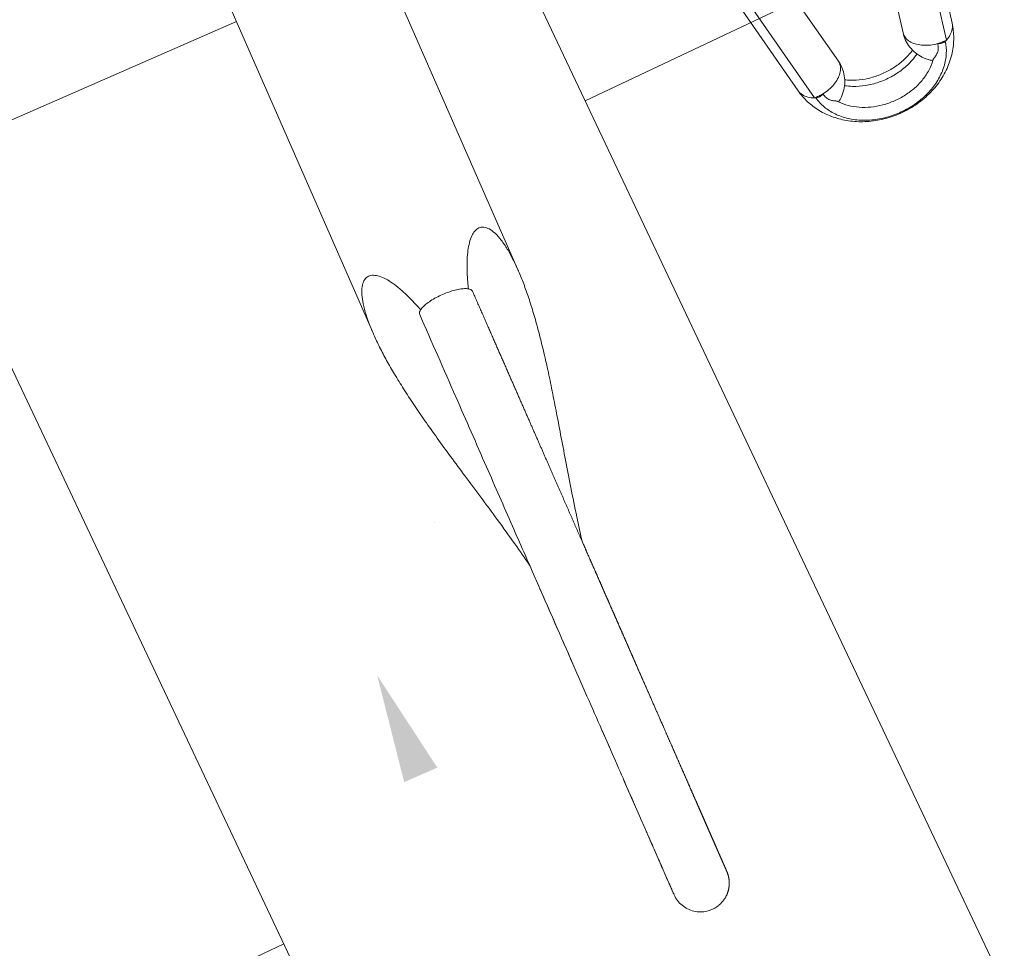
# Model space of a CAD drawing. Header units: metres. Extents: x 134157 to 138734, y 451157 to 455772.
# Tile 485 of 656: x 136618.486 to 136618.861, y 453793.937 to 453794.291. Entities that reach past the tile are written whole.
import ezdxf

# ---------------------------------------------------------------- set-up
doc = ezdxf.new("R2010")
doc.units = ezdxf.units.M
doc.layers.add('-DR-alg-hulplijnen', color=210, linetype='Continuous', plot=False)
doc.layers.add('-DR-nw-gr-arc-gras', color=7, linetype='Continuous', true_color=0xb5d5a4)
for name, color, linetype in [('-DR-nw-inr-fietsparkeren Tulip enkele beugel', 2, 'Continuous'), ('-DR-nw-maatvoering', 3, 'Continuous'), ('VELOPA-FIG25', 1, 'Continuous')]:
    doc.layers.add(name, color=color, linetype=linetype)
doc.layers.add('-DR-nw-vh-arc-sbs df bruinrood Broeder Alarmstraat', color=7, linetype='Continuous', lineweight=9, true_color=0xd8beb6)
doc.styles.add('2-5TXT', font='arial.ttf')
doc.styles.add('Drong', font='txt', dxfattribs={"height": 1.8})
doc.dimstyles.new('Drong', dxfattribs={"dimtxt": 1.8, "dimasz": 2.5, "dimexe": 0, "dimexo": 0, "dimgap": 0.9, "dimtad": 1, "dimzin": 0, "dimdsep": 46, "dimtxsty": 'Drong', "dimblk": 'dimblk-wit', "dimcen": 0, "dimse1": 1, "dimse2": 1, "dimclrd": 256, "dimclre": 1, "dimclrt": 7, "dimadec": 0, "dimazin": 0, "dimtfac": 1, "dimtmove": 0, "dimatfit": 3, "dimfxl": 1, "dimtolj": 1, "dimtzin": 0, "dimarcsym": 0})
doc.dimstyles.new('VELOPA-drukwerk', dxfattribs={"dimscale": 0, "dimtxt": 2.5, "dimasz": 2, "dimexe": 1, "dimexo": 1, "dimgap": 1, "dimtad": 1, "dimdec": 0, "dimdsep": 46, "dimtxsty": '2-5TXT', "dimcen": 8, "dimadec": 1, "dimazin": 0, "dimtfac": 1, "dimtdec": 0, "dimtmove": 0, "dimatfit": 3, "dimfxl": 1, "dimtolj": 1, "dimtzin": 0, "dimarcsym": 0})
pattern_1 = [(115.3356253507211, (136419.7180158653, 453326.2367068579), (-0.2236810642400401, -0.1059037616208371), [0.06, -0.187485]), (205.3356253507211, (136419.7180158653, 453326.2367068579), (0.1059037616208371, -0.22368106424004), [0.06, -0.187485])]

# ---------------------------------------------------------------- blocks, each defined once
blk = doc.blocks.new('*D482')
at = {"layer": '-DR-alg-hulplijnen', "color": 0, "lineweight": -2, "ltscale": 4, "transparency": 16777216}
for p, q in [((-1.268533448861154e-15, -770.7167233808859), (-1.92714493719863e-14, -1064.726652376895)), ((3625, -770.7167233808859), (3625, -1064.726652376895)), ((41.43344676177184, -1044.009928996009), (3583.566553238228, -1044.009928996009))]:
    blk.add_line(p, q, dxfattribs=at)
at = {"layer": '-DR-alg-hulplijnen', "color": 0, "ltscale": 4, "transparency": 16777216}
for points in [[(41.43344676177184, -1037.104354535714), (41.43344676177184, -1050.915503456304), (-1.800291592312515e-14, -1044.009928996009)], [(3583.566553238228, -1037.104354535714), (3583.566553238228, -1050.915503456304), (3625, -1044.009928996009)]]:
    blk.add_solid(points, dxfattribs=at)
at = {"layer": 'Defpoints', "color": 0, "ltscale": 4, "transparency": 16777216}
for p in [(0, -750), (3625, -750), (3625, -1044.009928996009)]:
    blk.add_point(p, dxfattribs=at)
at = {"layer": '-DR-alg-hulplijnen', "color": 0, "ltscale": 4, "transparency": 16777216, "insert": (1812.5, -996.8320429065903), "char_height": 51.79180845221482, "attachment_point": 5, "style": '2-5TXT'}
blk.add_mtext('\\A1;3625', dxfattribs=at)
blk = doc.blocks.new('*D481')
at = {"layer": '-DR-alg-hulplijnen', "color": 0, "lineweight": -2, "ltscale": 4, "transparency": 16777216}
for p, q in [((3645.716723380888, 3.331503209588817e-15), (4009.119275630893, 6.177109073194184e-14)), ((3988.402552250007, -41.4334467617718), (3988.402552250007, -708.5665532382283)), ((3645.716723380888, -750.0000000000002), (4009.119275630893, -750.0000000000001))]:
    blk.add_line(p, q, dxfattribs=at)
at = {"layer": '-DR-alg-hulplijnen', "color": 0, "ltscale": 4, "transparency": 16777216}
for points in [[(3981.496977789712, -41.43344676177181), (3995.308126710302, -41.4334467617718), (3988.402552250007, 5.843958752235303e-14)], [(3981.496977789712, -708.5665532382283), (3995.308126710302, -708.5665532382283), (3988.402552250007, -750.0000000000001)]]:
    blk.add_solid(points, dxfattribs=at)
at = {"layer": 'Defpoints', "color": 0, "ltscale": 4, "transparency": 16777216}
for p in [(3625.000000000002, 0), (3625.000000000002, -750.0000000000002), (3988.402552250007, -750.0000000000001)]:
    blk.add_point(p, dxfattribs=at)
at = {"layer": '-DR-alg-hulplijnen', "color": 0, "ltscale": 4, "transparency": 16777216, "insert": (3941.242330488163, -375.0000000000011), "char_height": 51.79180845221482, "attachment_point": 5, "rotation": 90, "style": '2-5TXT'}
blk.add_mtext('\\A1;750', dxfattribs=at)
blk = doc.blocks.new('dimblk-wit')
at = {"color": 7}
blk.add_line((2.842170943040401e-14, -0.3333333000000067), (-2.842170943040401e-14, 0.3333333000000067), dxfattribs=at)
blk.add_solid([(0, 0), (-0.7999999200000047, 0.1999999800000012), (-0.7999999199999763, -0.1999999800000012)], dxfattribs=at)
blk = doc.blocks.new('*D634')
at = {"layer": '-DR-nw-maatvoering', "lineweight": -2, "transparency": 16777216}
blk.add_line((136616.4696596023, 453791.6460135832), (136622.2968280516, 453806.2631956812), dxfattribs=at)
at = {"layer": 'Defpoints', "color": 0, "transparency": 16777216}
for p in [(136622.4819835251, 453806.7276496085), (136622.889603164, 453806.5651512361), (136616.6921237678, 453791.0190612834)]:
    blk.add_point(p, dxfattribs=at)
at = {"layer": '-DR-nw-maatvoering', "lineweight": -2, "transparency": 16777216, "xscale": 0.5, "yscale": 0.5, "zscale": 0.5}
for p, rotation in [((136622.481983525, 453806.7276496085), 68.26520454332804), ((136616.2845041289, 453791.1815596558), 248.2652045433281)]:
    blk.add_blockref('dimblk-wit', p, dxfattribs=dict(at, rotation=rotation))
at = {"layer": '-DR-nw-maatvoering', "color": 7, "transparency": 16777216, "insert": (136619.0454071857, 453799.089283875), "char_height": 0.36, "attachment_point": 5, "rotation": 68.26520454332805, "style": 'Drong'}
blk.add_mtext('\\A1;16.75', dxfattribs=at)
blk = doc.blocks.new('Fietsenrek Tulip enkel')
at = {"layer": 'VELOPA-FIG25', "color": 252, "linetype": 'Continuous', "lineweight": 9}
for p, q in [((500.0747259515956, -233.1093344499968), (500.0747259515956, -344.8499999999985)), ((298.658684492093, -344.8499999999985), (630.2552322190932, -344.8499999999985)), ((309.4598630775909, -405.1499999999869), (630.2507963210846, -405.1499999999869)), ((537.3970591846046, -516.1356553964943), (610.288717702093, -530.4435405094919)), ((615.2896505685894, -535.0371666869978), (560.8894332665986, -524.358961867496)), ((606.176531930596, -549.0440203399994), (551.7763146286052, -538.3658155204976)), ((551.7763146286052, -586.6341844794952), (606.176531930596, -575.9559796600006)), ((560.8894332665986, -600.6410381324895), (615.2896505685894, -589.962833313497)), ((537.3780341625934, -608.868079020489), (610.288717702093, -594.5564594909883))]:
    blk.add_line(p, q, dxfattribs=at)
for points, start_tangent, end_tangent in [([(623.1085956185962, -362.975236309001), (622.2150253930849, -362.6181009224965), (618.5377257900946, -360.9725926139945), (615.4324675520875, -359.2727979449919), (612.9078133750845, -357.5213157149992), (610.996451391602, -355.7188084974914), (609.7693030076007, -353.8682929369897), (609.3515709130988, -351.9886879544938), (609.8926333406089, -350.1718612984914), (611.419115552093, -348.5539733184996), (613.8862791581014, -347.1894561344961), (617.2304940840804, -346.1165101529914), (621.2275092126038, -345.3817202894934), (625.6913015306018, -344.9707063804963), (630.2434380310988, -344.8499869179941)], (-0.9310904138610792, 0.3647884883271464), (0.9999999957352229, -9.235558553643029e-05)), ([(630.2434380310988, -344.8499869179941), (630.5682460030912, -344.8505678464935), (635.8394298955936, -345.0005259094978), (641.5077718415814, -345.4091434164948), (647.5858134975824, -346.0710287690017), (654.0919371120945, -346.9837572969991), (661.0486862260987, -348.1453052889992), (668.4823239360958, -349.5517247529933), (676.4228659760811, -351.1947983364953), (684.9047558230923, -353.0596304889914), (693.9686945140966, -355.1223479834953), (703.6661116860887, -357.3484173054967), (714.065781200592, -359.6916043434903), (725.2560965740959, -362.0921755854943), (734.9299721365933, -364.0195937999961)], (0.9999999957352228, -9.235558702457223e-05), (0.9822508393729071, -0.1875720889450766)), ([(629.0812565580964, -365.0520946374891), (626.4720561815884, -364.203896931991), (623.1085956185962, -362.975236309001)], (-0.9552161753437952, 0.2959088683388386), (-0.9310904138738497, 0.3647884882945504)), ([(630.4995653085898, -364.0113614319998), (630.0894004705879, -364.0777108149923), (629.2739631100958, -364.7146653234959), (628.527582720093, -365.9657673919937), (627.912531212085, -367.7049275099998), (627.4392903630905, -369.8863189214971), (627.1412687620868, -372.3970982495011), (627.0431135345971, -375)], (-0.9999999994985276, 3.166930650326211e-05), (0, -1)), ([(872.2429914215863, -364.0004512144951), (871.4931166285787, -364.0000542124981), (869.4321402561, -364.0000253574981), (865.9668989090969, -363.9997935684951), (861.1663724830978, -363.9999842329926), (855.1057197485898, -363.9999909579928), (847.8372212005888, -363.9998791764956), (839.2823724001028, -364.0001512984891), (829.3728744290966, -364.0001620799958), (818.0721323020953, -363.9998144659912), (805.4171970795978, -364.0001844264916), (791.4152382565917, -363.998548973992), (776.0161688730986, -364.0001285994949), (759.0278948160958, -364.0000092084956), (740.0685224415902, -364.0000362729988), (718.6458642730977, -363.999994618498), (693.9956133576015, -363.9999833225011), (664.8701945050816, -364.0000025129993), (630.4995657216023, -364.000002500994)], (-0.9999996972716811, 0.0007781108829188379), (-0.9999999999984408, 1.765950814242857e-06)), ([(776.9873472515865, -364.0000712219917), (765.312209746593, -363.9999653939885), (743.8571046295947, -363.9999999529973), (734.9336313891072, -364.0000654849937)], (-0.9999999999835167, 5.741668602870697e-06), (-0.9999999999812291, -6.12716366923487e-06)), ([(810.7829483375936, -364.0000404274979), (803.1118054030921, -363.9999004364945)], (-0.9999999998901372, 1.482314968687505e-05), (-0.9999999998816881, 1.538258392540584e-05)), ([(850.0260308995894, -363.9998981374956), (845.338346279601, -363.9997527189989), (836.2556908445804, -363.9999374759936), (825.7705308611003, -363.9999853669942), (824.0263019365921, -363.9999962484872)], (-0.9999999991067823, 4.226624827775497e-05), (-0.9999999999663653, -8.20179703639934e-06)), ([(856.730545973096, -364.0000669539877), (853.1773717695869, -364.0000204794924), (850.0260308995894, -363.9998981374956)], (-0.9999999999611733, -8.812121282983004e-06), (-0.9999999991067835, 4.226621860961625e-05)), ([(871.4694475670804, -364.000045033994), (871.4139717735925, -364.000025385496), (869.0702892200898, -363.9998221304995), (865.1537784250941, -363.9996671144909), (859.7983261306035, -363.9999621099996), (856.730545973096, -364.0000669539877)], (-0.9999999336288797, 0.000364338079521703), (-0.9999999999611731, -8.812155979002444e-06)), ([(872.2429914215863, -364.0004512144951), (871.4694475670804, -364.000045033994)], (-0.9999997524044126, 0.0007036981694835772), (-0.9999999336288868, 0.0003643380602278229)), ([(883.1628713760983, -375.0000000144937), (882.9785095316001, -372.9941615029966), (882.2363011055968, -370.5810662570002), (880.9634476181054, -368.4007516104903), (879.2270010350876, -366.5680747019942), (877.1184349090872, -365.1795784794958), (874.748826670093, -364.3084069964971), (872.2429914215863, -364.0004512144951)], (-0.000207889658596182, 0.9999999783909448), (-0.999973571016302, 0.007270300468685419)), ([(627.0431135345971, -375), (627.1413231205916, -377.6036120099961), (627.4393626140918, -380.1141189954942), (627.9124566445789, -382.2948046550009), (628.5276296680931, -384.0343363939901), (629.274075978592, -385.2854708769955), (630.0892778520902, -385.9222425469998), (630.4995554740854, -385.9886385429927)], (0, -1), (0.9999999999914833, 4.127184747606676e-06)), ([(871.9053827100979, -386.0000242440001), (872.0186496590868, -386.0001062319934), (872.1314808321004, -386.0000680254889), (872.2394728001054, -385.9995943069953), (872.352623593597, -385.9982075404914), (872.469788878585, -385.9955620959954), (872.6096794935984, -385.9907679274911), (872.7593012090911, -385.9836665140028), (872.9182448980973, -385.9738833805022), (873.0846190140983, -385.9611649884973), (873.2559320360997, -385.945411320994), (873.4296574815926, -385.9266701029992), (873.6048133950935, -385.9049405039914), (873.782468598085, -385.8799764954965), (873.9632663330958, -385.8515263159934), (874.1478368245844, -385.819289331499), (874.3367942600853, -385.7829140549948), (874.5307265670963, -385.7419973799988), (874.7297973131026, -385.6961773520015), (874.9335433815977, -385.6452229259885), (875.1414431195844, -385.5889368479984), (875.3529690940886, -385.5271473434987), (875.5675922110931, -385.4597091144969), (875.7848862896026, -385.3864687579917), (876.0045559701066, -385.3072437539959), (876.2263066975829, -385.2218588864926), (876.4498359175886, -385.130149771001), (876.6748334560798, -385.0319635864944), (876.9009819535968, -384.9271597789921), (877.1279573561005, -384.8156107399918), (877.3554294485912, -384.6972024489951), (877.5830624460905, -384.5718350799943), (877.8105427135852, -384.4394073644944), (878.0379350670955, -384.2995879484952), (878.2655584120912, -384.1518319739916), (878.4936867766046, -383.9955380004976), (878.7225365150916, -383.8300528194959), (878.9522602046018, -383.6546723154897), (879.1829399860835, -383.4686425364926), (879.4145805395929, -383.2711608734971), (879.6472223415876, -383.0612653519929), (879.881109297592, -382.8376294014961), (880.1163775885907, -382.5987824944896), (880.352761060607, -382.3434045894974), (880.5886089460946, -382.071559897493), (880.8218664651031, -381.783947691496), (881.0505732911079, -381.4814369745), (881.2728853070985, -381.1650663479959), (881.4870965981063, -380.836038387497), (881.6919304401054, -380.4952408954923), (881.8867776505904, -380.1426063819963), (882.0710548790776, -379.7779454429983), (882.244111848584, -379.4010859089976), (882.4052289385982, -379.0118793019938), (882.553615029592, -378.6102078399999), (882.6884056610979, -378.1959920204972), (882.8086615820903, -377.76919881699), (882.91336776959, -377.3298505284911), (883.0014330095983, -376.8780342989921), (883.071690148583, -376.413912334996), (883.1228971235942, -375.9377328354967), (883.1537389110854, -375.4498416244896), (883.1629410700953, -375)], (0.9999997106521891, -0.0007607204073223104), (-3.90510129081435e-07, 0.9999999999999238)), ([(629.0812124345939, -384.9479210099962), (626.5235794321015, -385.7785405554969), (623.1077570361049, -387.0250978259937)], (-0.9552154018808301, -0.295911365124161), (-0.9310869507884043, -0.3647973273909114)), ([(630.2425906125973, -405.1500083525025), (630.4658011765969, -405.1497307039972), (635.767115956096, -405.0031636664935), (641.4645281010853, -404.5947976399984), (647.5697844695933, -403.9309780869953), (654.1006234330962, -403.0149028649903), (661.0790582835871, -401.8492659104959), (668.5311102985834, -400.4385772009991), (676.4866384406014, -398.7915415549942), (684.9797676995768, -396.9235203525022), (694.050784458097, -394.8588074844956), (703.7504897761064, -392.6323013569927), (714.147311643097, -390.2903733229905), (725.3289978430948, -387.8927360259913), (734.9316254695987, -385.9800912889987)], (0.9999999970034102, 7.741562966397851e-05), (0.9822513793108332, 0.1875692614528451)), ([(630.4995555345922, -386.000002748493), (631.0568438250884, -386.0000059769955), (633.1263456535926, -386.0000264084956), (635.1684272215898, -386.0000554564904), (637.1836616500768, -386.0000880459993), (639.1726193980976, -386.0001201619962), (641.1358685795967, -386.0001487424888), (643.0739752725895, -386.0001715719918), (644.9875038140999, -386.000187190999), (646.877017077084, -386.0001948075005), (648.7430767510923, -386.0001942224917), (650.5862397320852, -386.0001857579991), (652.4070537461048, -386.0001701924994), (654.2060658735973, -386.0001487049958), (655.9838238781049, -386.0001228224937), (657.7408763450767, -386.0000943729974), (659.4777728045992, -386.0000654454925), (661.1950638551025, -386.0000383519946), (662.8933012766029, -386.0000155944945), (664.573039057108, -385.9999995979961), (666.2348340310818, -385.999990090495), (667.8792405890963, -385.9999852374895), (669.50674258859, -385.9999835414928), (671.1176652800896, -385.9999838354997), (672.7123135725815, -385.9999852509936), (674.2909936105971, -385.9999871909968), (675.8540127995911, -385.9999892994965), (677.4016798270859, -385.9999914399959), (678.9343046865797, -385.999993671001), (680.4521986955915, -385.9999962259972), (681.955674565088, -385.9999994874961), (683.44504654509, -386.0000034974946), (684.9206289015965, -386.0000076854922), (686.3827370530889, -386.0000115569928), (687.8316860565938, -386.0000147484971), (689.2677387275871, -386.0000170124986), (690.6910985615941, -386.0000182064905), (692.1019671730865, -386.0000182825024), (693.5005475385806, -386.0000172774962), (694.8870439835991, -386.0000153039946), (696.2616621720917, -386.0000125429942), (697.6246090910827, -386.0000092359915), (698.9760930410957, -386.0000056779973), (700.3163236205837, -386.0000022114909), (701.6455117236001, -385.9999992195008), (702.9638692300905, -385.9999969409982), (704.2716082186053, -385.999995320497), (705.5689419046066, -385.9999942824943), (706.8560848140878, -385.9999937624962), (708.1332461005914, -385.9999937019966), (709.4005792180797, -385.9999940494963), (710.6582100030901, -385.9999947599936), (711.9062651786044, -385.9999957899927), (713.1448725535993, -385.9999970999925), (714.3741610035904, -385.9999986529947), (715.5942604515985, -386.0000004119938), (716.8053018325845, -386.0000023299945), (718.007416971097, -386.0000043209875), (719.2007386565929, -386.0000062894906), (720.3854006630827, -386.0000081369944), (721.5615377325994, -386.0000097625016), (722.7292855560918, -386.0000110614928), (723.888780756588, -386.0000119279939), (725.0401608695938, -386.0000122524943), (726.1835643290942, -386.0000119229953), (727.3191304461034, -386.0000108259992), (728.4469925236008, -386.0000088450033), (729.567245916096, -386.0000058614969), (730.6799742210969, -386.0000017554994), (731.7852616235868, -385.9999964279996), (732.8831913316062, -385.999990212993), (733.9738462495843, -385.9999837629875), (735.0573100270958, -385.9999776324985), (736.1336670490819, -385.9999722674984), (737.203002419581, -385.9999680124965), (738.2654019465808, -385.999965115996), (739.3209521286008, -385.9999637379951), (740.3697401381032, -385.9999639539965), (741.411853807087, -385.9999657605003), (742.4473816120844, -385.9999690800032), (743.4764126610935, -385.9999737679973), (744.4990366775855, -385.9999796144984), (745.5153439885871, -385.9999863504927), (746.5254255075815, -385.9999936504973), (747.5293727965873, -386.0000011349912), (748.5272819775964, -386.0000081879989), (749.5193709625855, -386.0000140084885), (750.5057818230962, -386.0000179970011), (751.4865296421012, -386.0000197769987), (752.4616311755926, -386.0000191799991), (753.4311048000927, -386.0000162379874), (754.3949704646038, -386.0000111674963), (755.3532496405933, -386.0000043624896), (756.3059609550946, -385.9999965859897), (757.2530811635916, -385.9999904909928), (758.1945653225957, -385.9999885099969), (759.1303725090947, -385.9999913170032), (760.0604660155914, -385.9999979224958), (760.9848532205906, -386.0000051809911), (761.9037100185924, -386.0000079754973), (762.8172507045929, -386.0000048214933), (763.7256830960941, -385.9999988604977), (764.6292087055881, -385.9999976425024), (765.5280142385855, -386.000011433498), (766.4221813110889, -386.0000376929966), (767.311727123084, -386.0000664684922), (768.1966693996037, -386.0000900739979), (769.0770274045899, -386.0001031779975), (769.9528218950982, -386.0001027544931), (770.824065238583, -386.0000880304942), (771.6907930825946, -386.0000604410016), (772.5530724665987, -386.0000235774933), (773.4109700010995, -385.9999831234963), (774.2645347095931, -385.9999439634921), (775.113783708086, -385.9999070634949), (775.958732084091, -385.9998735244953), (776.7993965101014, -385.9998450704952), (777.6357951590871, -385.9998240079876), (778.467947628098, -385.9998131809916), (779.2958748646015, -385.9998159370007), (780.1195990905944, -385.9998360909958), (780.9391437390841, -385.9998778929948), (781.7545333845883, -385.9999459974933), (782.5657937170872, -386.0000453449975), (783.3729535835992, -386.0001752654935), (784.1760460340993, -386.0003262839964), (784.9751051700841, -386.0004891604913), (785.770165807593, -386.0006557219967), (786.5612634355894, -386.0008188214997), (787.3484341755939, -386.0009722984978), (788.1317147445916, -386.001110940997), (788.9111424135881, -386.0012304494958), (789.6867549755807, -386.0013274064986), (790.4585907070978, -386.0013992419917), (791.2266883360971, -386.0014442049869), (791.9910870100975, -386.0014613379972), (792.7518235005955, -386.0014504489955), (793.5088956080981, -386.0014120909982), (794.2622939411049, -386.001347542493), (795.0120142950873, -386.0012587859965), (795.7580534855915, -386.0011484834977), (796.5004093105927, -386.0010199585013), (797.2390805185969, -386.000877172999), (797.9740667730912, -386.0007247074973), (798.7053686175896, -386.0005677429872), (799.4329874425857, -386.0004120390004), (800.1569254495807, -386.0002639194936), (800.8771856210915, -386.0001302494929), (801.5937716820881, -386.0000184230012), (802.3066882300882, -385.9999345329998), (803.015935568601, -385.9998763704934), (803.7215117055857, -385.9998395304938), (804.4234156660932, -385.9998200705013), (805.121647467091, -385.999814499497), (805.816208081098, -385.9998197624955), (806.5070994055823, -385.9998332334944), (807.194324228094, -385.9998527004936), (807.8778861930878, -385.9998763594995), (808.5577897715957, -385.9999028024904), (809.2340402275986, -385.9999310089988), (809.9066435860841, -385.9999603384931), (810.5756066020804, -385.9999905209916), (811.2409367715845, -386.0000216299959), (811.902640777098, -386.0000532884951), (812.5607224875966, -386.0000843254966), (813.2151862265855, -386.0001136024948), (813.8660371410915, -386.0001400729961), (814.513281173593, -386.0001627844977), (815.1569250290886, -386.0001808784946), (815.7969691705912, -386.0001935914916), (816.4333966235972, -386.000200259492), (817.0661932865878, -386.0002003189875), (817.6953462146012, -386.0001933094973), (818.3208434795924, -386.0001788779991), (818.9426741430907, -386.000156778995), (819.5608282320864, -386.000126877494), (820.1752967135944, -386.0000891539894), (820.7860714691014, -386.0000437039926), (821.3931429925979, -385.9999909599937), (821.9964928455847, -385.9999338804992), (822.5961054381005, -385.9998765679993), (823.1919668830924, -385.9998224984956), (823.7840645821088, -385.9997745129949), (824.3723872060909, -385.999734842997), (824.9569246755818, -385.9997051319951), (825.5376681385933, -385.999686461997), (826.1146099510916, -385.9996793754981), (826.687743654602, -385.9996838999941), (827.2570639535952, -385.9996995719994), (827.8225666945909, -385.9997254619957), (828.3842488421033, -385.9997601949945), (828.9421084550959, -385.9998019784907), (829.4961446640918, -385.9998486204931), (830.0463576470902, -385.9998975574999), (830.5927486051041, -385.9999458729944), (831.1353183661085, -385.9999903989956), (831.6740658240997, -386.0000290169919), (832.2089984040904, -386.0000606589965), (832.740124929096, -386.0000843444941), (833.2674547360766, -386.0000991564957), (833.7909976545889, -386.0001042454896), (834.3107639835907, -386.0000988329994), (834.8267644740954, -386.0000822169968), (835.3390103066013, -386.0000537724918), (835.8475129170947, -386.0000129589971), (836.3522400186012, -385.9999618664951), (836.8531523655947, -385.9999099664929), (837.3502400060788, -385.9998658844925), (837.8435367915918, -385.9998355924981), (838.3331023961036, -385.9998225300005), (838.8189598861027, -385.9998277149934), (839.3011338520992, -385.9998498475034), (839.7796504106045, -385.9998854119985), (840.2545371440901, -385.9999287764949), (840.7258230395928, -385.9999722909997), (841.193535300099, -386.0000064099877), (841.657617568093, -386.0000247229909), (842.1180408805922, -386.0000299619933), (842.5748094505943, -386.0000257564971), (843.0279279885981, -386.0000154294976), (843.477401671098, -386.0000020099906), (843.923236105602, -385.9999882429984), (844.365437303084, -385.9999765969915), (844.8040116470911, -385.9999692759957), (845.2389658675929, -385.9999682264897), (845.6703070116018, -385.9999751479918), (846.0980424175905, -385.9999914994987), (846.5221963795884, -386.0000181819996), (846.9428431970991, -386.0000516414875), (847.3600038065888, -386.0000860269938), (847.7736922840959, -386.0001166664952), (848.1839217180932, -386.0001400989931), (848.590704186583, -386.0001540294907), (848.9940507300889, -386.0001572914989), (849.3939713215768, -386.0001498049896), (849.7904748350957, -386.0001325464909), (850.1835690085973, -386.0001075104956), (850.5732604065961, -386.0000776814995), (850.9595543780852, -386.000047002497), (851.3424550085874, -386.000020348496), (851.7219805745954, -386.0000033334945), (852.0982521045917, -385.9999973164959), (852.4712981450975, -385.9999984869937), (852.8411219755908, -386.0000034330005), (853.2077260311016, -386.0000094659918), (853.5711118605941, -386.0000146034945), (853.9312800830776, -386.0000175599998), (854.2882303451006, -386.0000177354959), (854.6419612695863, -386.0000152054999), (854.9924704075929, -386.0000107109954), (855.3397541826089, -386.0000056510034), (855.6838078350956, -386.0000020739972), (856.0246253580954, -386.0000026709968), (856.3621994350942, -386.0000107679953), (856.6965691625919, -386.0000297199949), (857.0278646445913, -386.0000573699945), (857.3560743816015, -386.0000887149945), (857.6811628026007, -386.000119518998), (858.0030936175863, -386.0001463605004), (858.3218301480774, -386.0001666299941), (858.6373352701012, -386.0001785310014), (858.9495713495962, -386.00018107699), (859.2585001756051, -386.0001740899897), (859.5640828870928, -386.000158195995), (859.8662798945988, -386.0001348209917), (860.1650507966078, -386.0001061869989), (860.4603542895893, -386.0000753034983), (860.7521480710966, -386.0000459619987), (861.0403887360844, -386.0000227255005), (861.3250432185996, -386.0000108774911), (861.6062922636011, -386.0000123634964), (861.8841857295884, -386.0000224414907), (862.1586879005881, -386.0000364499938), (862.4297622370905, -386.0000506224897), (862.6973712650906, -386.0000620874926), (862.9614764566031, -386.0000688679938), (863.2220380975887, -386.0000698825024), (863.4790151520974, -386.0000649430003), (863.7323651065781, -386.000054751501), (863.9820438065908, -386.0000408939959), (864.2280052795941, -386.0000258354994), (864.4702015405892, -386.0000129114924), (864.7085823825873, -386.000006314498), (864.9430951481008, -386.0000110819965), (865.1737331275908, -386.0000328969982), (865.4008468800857, -386.0000720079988), (865.6244917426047, -386.000121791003), (865.8446352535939, -386.0001760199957), (866.0612437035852, -386.0002293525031), (866.2742819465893, -386.0002773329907), (866.4837131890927, -386.0003163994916), (866.6894987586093, -386.0003438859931), (866.8915978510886, -386.0003580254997), (867.0899672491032, -386.000357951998), (867.2845610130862, -386.0003437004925), (867.4753301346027, -386.0003162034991), (867.6622221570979, -386.0002772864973), (867.8451807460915, -386.0002296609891), (868.0241452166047, -386.000176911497), (868.1990499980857, -386.000123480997), (868.3698240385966, -386.000074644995), (868.5364595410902, -386.0000362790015), (868.6993582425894, -386.0000099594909), (868.858571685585, -385.9999927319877), (869.0140649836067, -385.9999820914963), (869.165800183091, -385.9999762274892), (869.3137357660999, -385.9999740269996), (869.4578260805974, -385.9999750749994), (869.5980206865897, -385.9999796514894), (869.7342636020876, -385.9999887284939), (869.8666973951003, -386.0000031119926), (869.9955116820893, -386.0000200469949), (870.1206400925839, -386.0000361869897), (870.2420163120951, -386.0000489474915), (870.3595730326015, -386.0000565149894), (870.4732412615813, -386.0000578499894), (870.5829495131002, -386.0000526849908), (870.6886228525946, -386.0000415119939), (870.8875429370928, -386.0000067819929), (871.0696668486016, -385.9999695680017), (871.2352382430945, -385.9999434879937), (871.3846131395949, -385.9999361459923), (871.5182468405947, -385.999950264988), (871.6367516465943, -385.9999847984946), (871.7432779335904, -386.0000303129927), (871.8856211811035, -386.0000355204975), (871.993248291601, -385.9999588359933), (872.0980700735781, -385.9999989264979), (872.2013598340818, -385.999772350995), (872.2025413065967, -385.9997516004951)], (0.9999999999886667, -4.760948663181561e-06), (-0.002398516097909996, 0.9999971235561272)), ([(734.9351199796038, -386.0000380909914), (734.997742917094, -386.0000384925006), (735.9610602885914, -386.0000436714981), (736.9179323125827, -386.000046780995), (737.8684389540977, -386.0000476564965), (738.8126603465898, -386.0000462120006), (739.7506767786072, -386.000042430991), (740.682568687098, -386.0000363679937), (741.608416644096, -386.0000281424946), (742.5283013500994, -386.0000179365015), (743.442314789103, -386.0000059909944), (744.3505343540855, -385.9999926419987), (745.2530050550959, -385.999978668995), (746.149769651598, -385.9999650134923), (747.0408713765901, -385.9999524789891), (747.9263539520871, -385.9999417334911), (748.8062615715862, -385.9999333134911), (749.6806388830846, -385.9999276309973), (750.5495309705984, -385.9999249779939), (751.4129833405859, -385.9999255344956), (752.2710419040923, -385.9999293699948), (753.1237529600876, -385.9999364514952), (753.9711631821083, -385.9999466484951), (754.8133196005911, -385.9999597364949), (755.6502695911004, -385.9999754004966), (756.4820608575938, -385.9999932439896), (757.308743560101, -386.0000126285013), (758.1303817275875, -386.0000318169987), (758.9470444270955, -386.0000489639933), (759.7588003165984, -386.0000626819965), (760.5657176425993, -386.0000720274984), (761.3678642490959, -386.0000764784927), (762.1653075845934, -386.0000759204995), (762.9581147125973, -386.0000706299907), (763.7463506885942, -386.0000612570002), (764.5300192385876, -386.0000488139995), (765.3091307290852, -386.0000346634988), (766.0837189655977, -386.0000205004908), (766.8538179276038, -386.0000083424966), (767.6194617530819, -386.0000005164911), (768.380684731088, -385.9999996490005), (769.1375231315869, -386.0000077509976), (769.8900123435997, -386.0000224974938), (770.6381842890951, -386.0000405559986), (771.3820710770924, -386.0000591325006), (772.1217050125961, -386.0000759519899), (772.857118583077, -386.0000892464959), (773.5883444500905, -386.0000977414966), (774.3154154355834, -386.0001006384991), (775.0383645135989, -386.0000976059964), (775.7572247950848, -386.000088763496), (776.472029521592, -386.0000746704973), (777.1828120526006, -386.0000563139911), (777.8896058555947, -386.0000350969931), (778.5924444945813, -386.0000128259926), (779.2913616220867, -385.9999917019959), (779.9863897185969, -385.9999737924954), (780.6775500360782, -385.9999594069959), (781.3648600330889, -385.9999483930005), (782.0483378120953, -385.9999405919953), (782.7280020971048, -385.999935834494), (783.4038722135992, -385.9999339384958), (784.0759680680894, -385.9999347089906), (784.7443284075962, -385.9999379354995), (785.4090243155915, -385.9999433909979), (786.0700734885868, -385.9999508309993), (786.727490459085, -385.9999599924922), (787.381290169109, -385.9999705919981), (788.031487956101, -385.9999823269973), (788.6780995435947, -385.9999948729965), (789.321141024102, -386.0000078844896), (789.9606290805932, -386.0000210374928), (790.5965818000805, -386.0000341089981), (791.229017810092, -386.0000469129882), (791.8579560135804, -386.0000592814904), (792.4834155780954, -386.0000710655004), (793.105415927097, -386.0000821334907), (793.7239767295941, -386.0000923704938), (794.3391178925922, -386.0001016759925), (794.950859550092, -386.0001099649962), (795.5592220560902, -386.0001171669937), (796.1642259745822, -386.0001232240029), (796.7658920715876, -386.000128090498), (797.3642413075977, -386.0001317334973), (797.9592948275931, -386.000134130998), (798.5510739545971, -386.0001352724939), (799.1396001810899, -386.0001351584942), (799.724895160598, -386.0001337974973), (800.3069807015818, -386.0001312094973), (800.8858787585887, -386.0001274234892), (801.4616114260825, -386.0001224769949), (802.0342009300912, -386.0001164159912), (802.6036696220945, -386.0001092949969), (803.1700399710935, -386.0001011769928), (803.733334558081, -386.0000921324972), (804.2935760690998, -386.0000822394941), (804.8507862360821, -386.0000715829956), (805.4049747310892, -386.0000602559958), (805.9561519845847, -386.0000483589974), (806.5043302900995, -386.0000359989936), (807.0495221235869, -386.0000232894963), (807.5917401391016, -386.0000103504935), (808.1309971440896, -385.9999973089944), (808.6673047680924, -385.9999843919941), (809.2006740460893, -385.9999720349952), (809.7311165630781, -385.9999606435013), (810.2586441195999, -385.9999505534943), (810.7832687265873, -385.9999420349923), (811.3050025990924, -385.9999352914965), (811.8238581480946, -385.9999304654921), (812.3398479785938, -385.9999276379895), (812.8529848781, -385.9999268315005), (813.3632818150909, -385.9999280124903), (813.8707519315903, -385.9999310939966), (814.375408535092, -385.9999359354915), (814.8772650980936, -385.9999423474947), (815.3763352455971, -385.9999500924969), (815.8726327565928, -385.9999588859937), (816.366171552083, -385.9999683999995), (816.856965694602, -385.9999782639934), (817.3450293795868, -385.9999880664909), (817.8303766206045, -385.9999973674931), (818.3130198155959, -386.0000059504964), (818.7929736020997, -386.0000138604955), (819.2702531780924, -386.0000211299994), (819.7448738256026, -386.0000277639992), (820.2168509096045, -386.0000337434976), (820.6861998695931, -386.0000390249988), (821.1529362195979, -386.0000435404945), (821.6170755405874, -386.0000472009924), (822.0786334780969, -386.0000498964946), (822.5376257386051, -386.0000514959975), (822.9940680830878, -386.0000518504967), (823.4479763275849, -386.0000507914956), (823.8993663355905, -386.0000481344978), (824.3482540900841, -386.0000436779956), (824.79466983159, -386.0000372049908), (825.2386375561, -386.0000284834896), (825.6801695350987, -386.0000172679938), (826.1192781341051, -386.000003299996), (826.5559725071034, -385.9999864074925), (826.9902548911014, -385.9999673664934), (827.4221353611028, -385.9999473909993), (827.8516246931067, -385.9999275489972), (828.2787338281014, -385.9999087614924), (828.703473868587, -385.9998918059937), (829.125856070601, -385.9998773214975), (829.5458918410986, -385.9998658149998), (829.9635927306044, -385.9998576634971), (830.3789704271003, -385.9998531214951), (830.7920367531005, -385.9998523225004), (831.2028036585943, -385.9998552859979), (831.611283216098, -385.9998619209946), (832.0174876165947, -385.9998720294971), (832.4214291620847, -385.999885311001), (832.8231202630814, -385.9999013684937), (833.2225734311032, -385.9999197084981), (833.6198012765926, -385.9999397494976), (834.0148165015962, -385.999960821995), (834.4076318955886, -385.9999821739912), (834.7982603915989, -386.0000029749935), (835.1867170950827, -386.0000223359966), (835.5730195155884, -386.0000394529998), (835.9571851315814, -386.0000536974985), (836.3392312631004, -386.0000646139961), (836.7191750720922, -386.0000719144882), (837.0970335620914, -386.0000754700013), (837.4728235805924, -386.0000753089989), (837.8465618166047, -386.0000716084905), (838.2182648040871, -386.0000646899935), (838.5879489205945, -386.0000550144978), (838.9556303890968, -386.000043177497), (839.3213252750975, -386.0000299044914), (839.6850494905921, -386.0000160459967), (840.0468187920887, -386.000002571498), (840.4066487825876, -385.9999905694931), (840.7645549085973, -385.9999812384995), (841.1205524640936, -385.9999758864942), (841.4746565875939, -385.9999759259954), (841.8268822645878, -385.9999828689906), (842.1772443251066, -385.9999983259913), (842.5257871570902, -386.0000232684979), (842.8725493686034, -386.0000551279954), (843.21752307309, -386.0000905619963), (843.5607047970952, -386.0001266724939), (843.9020842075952, -386.0001609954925), (844.2416509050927, -386.0001914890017), (844.5793946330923, -386.0002165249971), (844.9153052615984, -386.0002348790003), (845.2493727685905, -386.0002457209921), (845.5815872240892, -386.0002486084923), (845.9119387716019, -386.0002434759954), (846.2404176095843, -386.000230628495), (846.567013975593, -386.000210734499), (846.8917181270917, -386.0001848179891), (847.2145203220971, -386.0001542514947), (847.5354108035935, -386.0001207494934), (847.8543797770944, -386.0000863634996), (848.1714173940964, -386.0000534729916), (848.4865137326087, -386.0000247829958), (848.7996755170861, -386.00000311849), (849.1109593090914, -385.999988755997), (849.4203605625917, -385.9999800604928), (849.7278678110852, -385.9999755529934), (850.0334697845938, -385.9999739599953), (850.3371553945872, -385.9999742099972), (850.6389137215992, -385.9999754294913), (850.9387340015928, -385.9999769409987), (851.2366056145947, -385.9999782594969), (851.5325180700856, -385.9999790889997), (851.8264609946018, -385.9999793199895), (852.1184241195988, -385.9999790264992), (852.4083972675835, -385.9999784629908), (852.696370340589, -385.9999780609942), (852.9823333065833, -385.9999784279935), (853.2662761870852, -385.9999803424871), (853.5481890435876, -385.9999847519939), (853.8280619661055, -385.9999927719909), (854.1058850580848, -386.0000056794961), (854.3816627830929, -386.0000248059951), (854.6554607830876, -386.000049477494), (854.9272804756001, -386.000077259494), (855.1971123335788, -386.000105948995), (855.4649467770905, -386.0001336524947), (855.7307741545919, -386.0001587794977), (855.9945847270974, -386.0001800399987), (856.2563686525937, -386.0001964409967), (856.5161159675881, -386.0002072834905), (856.7738165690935, -386.0002121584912), (857.0294601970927, -386.0002109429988), (857.2830364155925, -386.0002037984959), (857.5345345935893, -386.0001911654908), (857.7839438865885, -386.0001737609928), (858.0312532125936, -386.0001525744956), (858.2764512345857, -386.0001288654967), (858.5195263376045, -386.0001041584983), (858.7604666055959, -386.0000802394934), (858.9992597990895, -386.0000591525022), (859.2358933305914, -386.0000431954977), (859.4703567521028, -386.0000349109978), (859.702752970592, -386.0000355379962), (859.9331190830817, -386.0000428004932), (860.1614352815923, -386.000054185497), (860.3876858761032, -386.0000675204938), (860.6118551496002, -386.0000809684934), (860.8339273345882, -386.0000930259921), (861.0538865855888, -386.0001025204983), (861.2717169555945, -386.0001086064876), (861.4874023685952, -386.0001107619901), (861.7009265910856, -386.000108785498), (861.912273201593, -386.0001027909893), (862.1214255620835, -386.0000932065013), (862.3283667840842, -386.0000807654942), (862.533079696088, -386.0000665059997), (862.7355468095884, -386.000051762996), (862.9357502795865, -386.0000381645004), (863.133671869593, -386.0000276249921), (863.3292929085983, -386.0000223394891), (863.5225942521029, -386.0000247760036), (863.7135572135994, -386.0000376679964), (863.9023347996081, -386.0000625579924), (864.0890393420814, -386.0000966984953), (864.2736578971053, -386.000136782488), (864.4561773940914, -386.0001798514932), (864.6365845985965, -386.0002232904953), (864.8148660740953, -386.0002648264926), (864.9910081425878, -386.0003025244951), (865.1649968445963, -386.0003347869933), (865.33681789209, -386.0003603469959), (865.5064566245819, -386.0003782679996), (865.6738979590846, -386.0003879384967), (865.8391263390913, -386.0003890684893), (866.0021256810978, -386.0003816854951), (866.1628793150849, -386.0003661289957), (866.3213692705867, -386.0003430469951), (866.477573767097, -386.0003133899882), (866.6314711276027, -386.0002784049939), (866.7830391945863, -386.0002396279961), (866.9322550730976, -386.0001988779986), (867.0790950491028, -386.0001582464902), (867.2235345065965, -386.0001200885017), (867.3655478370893, -386.0000870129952), (867.5051083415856, -386.0000618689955), (867.6422460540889, -386.0000475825), (867.7772507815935, -386.0000442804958), (867.9101603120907, -386.0000495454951), (868.0409673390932, -386.0000610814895), (868.1696645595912, -386.0000768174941), (868.296244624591, -386.0000949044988), (868.4207000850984, -386.0001137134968), (868.5430233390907, -386.0001318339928), (868.6632065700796, -386.0001480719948), (868.7812416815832, -386.0001614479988), (868.8971202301, -386.0001711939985), (869.0108333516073, -386.0001767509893), (869.1223716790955, -386.0001777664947), (869.231725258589, -386.0001740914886), (869.3388834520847, -386.0001657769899), (869.4438348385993, -386.0001530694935), (869.6470669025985, -386.0001164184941), (869.8413098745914, -386.0000698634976), (870.0264312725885, -386.0000219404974), (870.2022722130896, -385.9999837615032), (870.3690461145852, -385.999967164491), (870.5278478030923, -385.9999705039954), (870.6788233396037, -385.9999847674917), (870.8220365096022, -386.0000022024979), (870.9575196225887, -386.0000164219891), (871.0853116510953, -386.0000224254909), (871.2054570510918, -386.0000166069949), (871.3176596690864, -385.9999977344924), (871.4212413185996, -385.9999727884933)], (0.9999999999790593, -6.47160671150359e-06), (0.9999999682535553, 0.0002519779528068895)), ([(623.1077570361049, -387.0250978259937), (622.282172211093, -387.3545593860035), (618.6141333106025, -388.9897904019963), (615.511803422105, -390.6787742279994), (612.9832051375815, -392.4188048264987), (611.0595254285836, -394.2091158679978), (609.8089641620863, -396.0461268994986), (609.3506863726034, -397.9149309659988), (609.8308567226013, -399.7218948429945), (611.2801363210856, -401.339836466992), (613.7006237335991, -402.7312795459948), (617.0481344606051, -403.8383705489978), (621.0658384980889, -404.5964227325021), (625.5584077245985, -405.0217434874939), (630.2425906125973, -405.1500083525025)], (-0.9310869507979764, -0.36479732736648), (0.99999999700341, 7.741563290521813e-05)), ([(610.2887176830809, -530.443540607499), (612.2610031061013, -531.2476258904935), (613.9618207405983, -532.8094454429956), (615.2896505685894, -535.0371666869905)], (0.9812633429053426, -0.1926713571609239), (0.4041084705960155, -0.9147110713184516)), ([(610.2887177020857, -594.5564594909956), (615.6220910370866, -592.8902625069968), (620.6459676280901, -590.0230522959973), (625.2485781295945, -585.8795119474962), (628.9778724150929, -580.768551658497), (631.7345794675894, -574.8213707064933), (633.3589334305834, -568.3905914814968), (633.8143828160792, -561.7729666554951), (633.113692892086, -555.2297761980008), (631.3107934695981, -549.0405675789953), (628.4763419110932, -543.4060419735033), (624.8311787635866, -538.6656988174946), (620.4024996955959, -534.8034097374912), (615.5598805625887, -532.0827552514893), (610.2887177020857, -530.4435405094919)], (0.9812745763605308, 0.1926141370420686), (-0.9812745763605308, 0.1926141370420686)), ([(615.1735052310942, -538.5944361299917), (615.3280515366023, -536.7951034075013), (615.2896505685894, -535.0371666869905)], (0.1374086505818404, 0.9905144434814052), (-0.07808617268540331, 0.9969466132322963)), ([(615.1735052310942, -538.5944361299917), (615.4978105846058, -537.8770445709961), (615.6714891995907, -537.0765153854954), (615.675821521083, -536.2791146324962), (615.508656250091, -535.5658552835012)], (0.5142825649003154, 0.8576208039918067), (-0.3615834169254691, 0.9323397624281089)), ([(615.508656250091, -535.5658552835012), (615.4012808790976, -535.2980427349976), (615.2896505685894, -535.0371666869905)], (-0.3615834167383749, 0.9323397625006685), (-0.4041084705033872, 0.9147110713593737)), ([(615.508656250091, -589.4341447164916), (619.9674933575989, -587.9043890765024), (624.0628879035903, -585.1679985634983), (627.6003205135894, -581.3549437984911), (630.4117733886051, -576.6463338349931), (632.3637106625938, -571.2658140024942), (633.3634209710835, -565.4689434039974), (633.3634209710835, -559.5310565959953), (632.3637106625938, -553.7341859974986), (630.4117733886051, -548.3536661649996), (627.6003205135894, -543.6450562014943), (624.0628879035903, -539.8320014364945), (619.9674933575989, -537.0956109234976), (615.508656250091, -535.5658552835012)], (0.98127457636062, 0.1926141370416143), (-0.98127457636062, 0.1926141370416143)), ([(615.1735052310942, -538.5944361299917), (614.5659016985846, -541.3407292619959), (613.5479372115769, -543.8847591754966), (612.1862342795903, -546.0600332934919), (610.5698795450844, -547.72422531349), (608.8047567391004, -548.768359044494), (607.0059716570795, -549.1242050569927), (606.1768511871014, -549.0423968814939)], (-0.1374086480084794, -0.9905144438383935), (-0.9812072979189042, 0.1929565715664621)), ([(618.2998984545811, -540.0871941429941), (617.6876329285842, -539.5618098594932), (616.944307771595, -539.1331376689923), (616.0904916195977, -538.8170787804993), (615.1735052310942, -538.5944361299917)], (-0.6998727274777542, 0.7142675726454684), (-0.9812745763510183, 0.1926141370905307)), ([(620.0235299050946, -542.6011457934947), (619.9664626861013, -542.5510886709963), (619.742254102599, -542.2355749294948), (619.4881806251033, -541.7823136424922), (619.1790584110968, -541.2445987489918), (618.7902851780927, -540.6645055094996), (618.2998984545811, -540.0871941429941)], (-0.791077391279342, 0.6117160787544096), (-0.6998727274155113, 0.7142675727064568)), ([(606.176531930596, -549.0440203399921), (609.140537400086, -549.2904604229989), (612.1004946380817, -548.8747395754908), (614.9501857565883, -547.7914085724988), (617.5397473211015, -546.0668824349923), (619.7503258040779, -543.740469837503), (620.3364244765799, -542.910248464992)], (0.9812745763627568, -0.1926141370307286), (0.5484694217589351, 0.8361706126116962)), ([(620.3390446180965, -542.860358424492), (620.2908934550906, -542.8203579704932), (620.0229596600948, -542.6029648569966)], (-0.768077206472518, 0.6403572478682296), (-0.7827087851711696, 0.6223881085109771)), ([(620.3389957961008, -582.1396814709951), (623.065249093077, -579.3370231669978), (625.3727333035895, -575.7969751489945), (627.1019413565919, -571.7106867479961), (628.1771661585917, -567.2406108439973), (628.548699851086, -562.5651140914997), (628.1963451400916, -557.882092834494), (627.1352986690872, -553.391675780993), (625.4113544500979, -549.2762458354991), (623.0990225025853, -545.7054523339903), (620.3390446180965, -542.860358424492)], (0.7680787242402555, 0.6403554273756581), (-0.7680772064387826, 0.6403572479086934)), ([(615.5963187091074, -577.6351665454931), (617.0750335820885, -574.9058249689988), (618.767319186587, -570.1817957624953), (619.6335849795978, -565.1008767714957), (619.6335849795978, -559.8991232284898), (618.767319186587, -554.8182042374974), (617.0750335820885, -550.0941750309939), (615.5963187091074, -547.3648334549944)], (0.5304838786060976, 0.8476950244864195), (-0.5304838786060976, 0.8476950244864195)), ([(613.5486537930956, -576.6883482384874), (614.0449662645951, -575.7969751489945), (615.7741743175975, -571.7106867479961), (616.8493991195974, -567.2406108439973), (617.2209328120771, -562.5651140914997), (616.8685781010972, -557.882092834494), (615.8075316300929, -553.391675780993), (614.083587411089, -549.2762458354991), (613.5482890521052, -548.3110154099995)], (0.5049224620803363, 0.8631647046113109), (-0.5049479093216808, 0.8631498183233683)), ([(606.176531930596, -575.9559796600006), (609.140537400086, -575.7095395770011), (612.1004946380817, -576.1252604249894), (614.9501857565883, -577.208591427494), (617.5397473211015, -578.9331175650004), (619.7503258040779, -581.259530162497), (620.3367398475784, -582.0902323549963)], (0.9812745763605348, 0.1926141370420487), (0.5484372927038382, -0.8361916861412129)), ([(606.1768514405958, -575.9576044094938), (607.0061467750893, -575.8757949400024), (607.0460940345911, -575.8759267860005)], (0.981207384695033, 0.1929561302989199), (0.9999680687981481, -0.007991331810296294)), ([(607.0460940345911, -575.8759267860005), (608.8046798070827, -576.2316107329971), (610.5698770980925, -577.2757727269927), (612.1862203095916, -578.9399486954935), (613.5479324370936, -581.1152313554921), (614.5659000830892, -583.6592654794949), (615.1735052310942, -586.4055638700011)], (0.9999680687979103, -0.007991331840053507), (0.1374086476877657, -0.9905144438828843)), ([(615.1735052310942, -586.4055638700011), (616.0777222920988, -586.1866933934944), (616.9298134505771, -585.8735213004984), (617.6792643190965, -585.4441363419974), (618.2986940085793, -584.9140350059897)], (0.9812745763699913, 0.1926141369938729), (0.7001273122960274, 0.7140180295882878)), ([(618.2986940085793, -584.9140350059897), (618.7946417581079, -584.3296260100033), (619.1860868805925, -583.743856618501), (619.4949429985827, -583.2054200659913), (619.748118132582, -582.7546029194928), (619.9713385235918, -582.4438988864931), (620.0236240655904, -582.3988395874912)], (0.7001273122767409, 0.7140180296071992), (0.7934193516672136, 0.6086753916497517)), ([(620.0229598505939, -582.3970344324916), (620.2700970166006, -582.196828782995), (620.3389957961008, -582.1396814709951)], (0.782708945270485, 0.6223879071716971), (0.7680787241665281, 0.640355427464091)), ([(615.1735052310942, -586.4055638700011), (615.3280515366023, -588.2048965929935), (615.2896505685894, -589.962833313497)], (0.1374086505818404, -0.9905144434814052), (-0.07808617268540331, -0.9969466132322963)), ([(615.1735052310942, -586.4055638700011), (615.4978105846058, -587.1229554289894), (615.6714891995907, -587.9234846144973), (615.675821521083, -588.7208853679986), (615.508656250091, -589.4341447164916)], (0.5142825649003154, -0.8576208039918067), (-0.3615834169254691, -0.9323397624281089)), ([(615.508656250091, -589.4341447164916), (615.4012808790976, -589.7019572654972), (615.2896505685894, -589.962833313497)], (-0.3615834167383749, -0.9323397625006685), (-0.4041084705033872, -0.9147110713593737)), ([(615.2896505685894, -589.962833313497), (613.9618207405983, -592.1905545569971), (612.2610031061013, -593.7523741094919), (610.2887176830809, -594.5564593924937)], (-0.4041084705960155, -0.9147110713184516), (-0.9812633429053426, -0.1926713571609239))]:
    blk.add_spline(points, degree=3, dxfattribs=dict(at, start_tangent=start_tangent, end_tangent=end_tangent))
at = {"layer": '-DR-alg-hulplijnen', "ltscale": 4}
dim = blk.add_linear_dim(base=(3988.402552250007, -750.0000000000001), p1=(3625, 0), p2=(3625, -750), angle=90, dimstyle='VELOPA-drukwerk', override={"dimscale": 20.71672338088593}, dxfattribs=at)
dim.commit()
dim.dimension.update_dxf_attribs({"geometry": '*D481', "text_midpoint": (3941.242330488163, -375.0000000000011)})
dim = blk.add_linear_dim(base=(3625, -1044.009928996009), p1=(0, -750), p2=(3625, -750), dimstyle='VELOPA-drukwerk', override={"dimscale": 20.71672338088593}, dxfattribs=at)
dim.commit()
dim.dimension.update_dxf_attribs({"geometry": '*D482', "text_midpoint": (1812.5, -996.8320429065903)})

msp = doc.modelspace()

# ---------------------------------------------------------------- hatches: boundary and pattern name
at = {"layer": '-DR-nw-gr-arc-gras', "transparency": 33554687}
h = msp.add_hatch(dxfattribs=at)
h.set_pattern_fill('AGR-BOLLEN', color=256, scale=0.1, pattern_type=2)
h.set_pattern_definition(pattern_1)
edge = h.paths.add_edge_path()
edge.add_arc((-7000776.809524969, 3043164.567559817), 7592527.997363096, 340.0567505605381, 340.0572256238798)
edge.add_line((136455.7815594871, 453494.2542758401), (136455.1236032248, 453494.4934109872))
edge.add_arc((380495.2223584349, 364992.5484406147), 259592.3035530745, 160.0666568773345, 160.0804453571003)
edge.add_line((136433.832290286, 453435.7615323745), (136433.813485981, 453435.768343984))
edge.add_line((136433.813485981, 453435.768343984), (136432.1794965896, 453431.2550945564))
edge.add_line((136432.1794965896, 453431.2550945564), (136432.198303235, 453431.2482893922))
edge.add_line((136432.198303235, 453431.2482893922), (136431.6776287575, 453429.8696050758))
edge.add_line((136431.6776287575, 453429.8696050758), (136432.3363505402, 453429.6312341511))
edge.add_line((136432.3363505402, 453429.6312341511), (136434.3092713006, 453435.0765756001))
h = msp.add_hatch(dxfattribs=at)
h.set_pattern_fill('AGR-BOLLEN', color=256, scale=0.1, pattern_type=2)
h.set_pattern_definition(pattern_1)
edge = h.paths.add_edge_path()
edge.add_line((136644.2753070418, 454017.4218487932), (136643.9350728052, 454016.4814706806))
edge.add_line((136643.9350728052, 454016.4814706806), (136643.8839339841, 454016.3403207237))
edge.add_line((136643.8839339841, 454016.3403207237), (136644.542212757, 454016.1016536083))
edge.add_arc((1711333.983143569, -116117.4265426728), 1674723.581774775, 160.0956720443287, 160.096657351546, ccw=False)
edge.add_line((136654.3469492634, 454043.1812754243), (136653.6888597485, 454043.419891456))
edge.add_line((136653.6888597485, 454043.419891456), (136653.6378049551, 454043.2789838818))
edge.add_line((136653.6378049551, 454043.2789838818), (136653.2975354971, 454042.3386559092))
edge.add_line((136653.2975354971, 454042.3386559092), (136644.2753070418, 454017.4218487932))
at = {"layer": '-DR-nw-vh-arc-sbs df bruinrood Broeder Alarmstraat', "transparency": 33554687}
h = msp.add_hatch(dxfattribs=at)
h.set_pattern_fill('AVH-SBS_DIKFORMAAT_KEPER', color=256, scale=3.5, angle=45, pattern_type=2)
h.set_pattern_definition([(115.3356253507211, (136419.7180158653, 453326.2367068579), (-0.321614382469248, 0.1149290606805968), [0.9660000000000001, -0.483]), (25.33562535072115, (136419.0632007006, 453325.9266788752), (-0.321614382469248, 0.1149290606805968), [0.966, -0.483]), (115.3356253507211, (136419.3505233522, 453326.7307148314), (-0.321614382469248, 0.1149290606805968), [0, -1.449]), (115.3356253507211, (136419.3389369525, 453326.1908287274), (-0.321614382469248, 0.1149290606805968), [0, -1.449])])
h.paths.add_polyline_path([(136622.8075498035, 453806.5944730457), (136616.6100704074, 453791.048383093), (136618.5044023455, 453790.3142710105), (136624.631343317, 453805.9024352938)])

# ---------------------------------------------------------------- block references
at = {"layer": '-DR-nw-inr-fietsparkeren Tulip enkele beugel', "xscale": -0.001, "yscale": 0.001, "zscale": 0.001, "rotation": 113.6629406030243}
for p in [(136619.1838070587, 453797.122587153), (136618.8018645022, 453796.1289452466), (136618.5076277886, 453795.4390722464), (136618.0519427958, 453794.6103107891), (136617.6659537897, 453793.6221891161)]:
    msp.add_blockref('Fietsenrek Tulip enkel', p, dxfattribs=at)

# ---------------------------------------------------------------- dimensions: what is measured, and where the dimension line sits
at = {"layer": '-DR-nw-maatvoering'}
dim = msp.add_aligned_dim(p1=(136616.6921237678, 453791.0190612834), p2=(136622.889603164, 453806.5651512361), distance=0.4388160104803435, dimstyle='Drong', override={"dimrnd": 0.05, "dimtfill": 0}, dxfattribs=at)
dim.commit()
dim.dimension.update_dxf_attribs({"geometry": '*D634', "text_midpoint": (136619.0454071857, 453799.089283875)})

doc.saveas('drawing.dxf')
